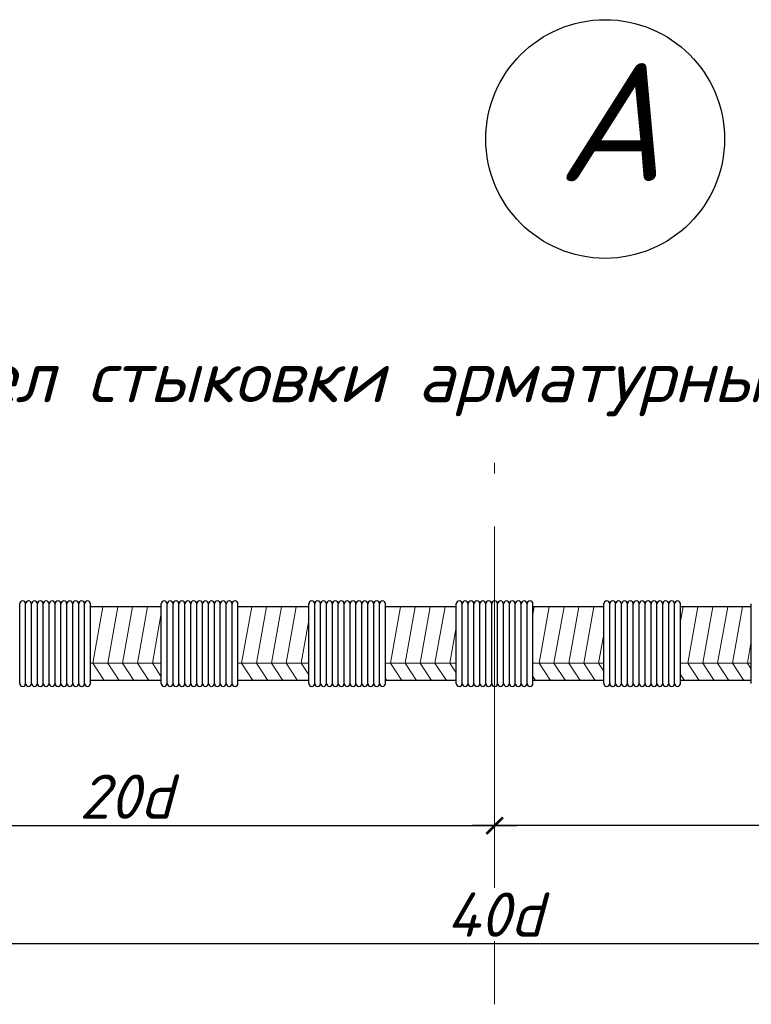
# Model space of a CAD drawing. Header units: millimetres. Extents: x -33345 to 4712671, y -3392 to 121473.
# Tile 547 of 656: x 2782691 to 2785558, y 57825 to 61685. Entities that reach past the tile are written whole.
import ezdxf

# ---------------------------------------------------------------- set-up
doc = ezdxf.new("R2010")
doc.units = ezdxf.units.MM
doc.linetypes.add('ACAD_ISO04W100', pattern=[30, 24, -3, 0, -3])
doc.layers.add('размеры КЖ', color=7, linetype='Continuous')
doc.layers.add('Размеры1', color=252, linetype='Continuous', lineweight=15)
doc.styles.add('_text', font='isocpeui.ttf')
doc.styles.add('GOST 2.304', font='isocpeui.ttf')
doc.styles.add('ISOCPEUR', font='isocpeui.ttf', dxfattribs={"height": 300})
doc.dimstyles.new('SPDS$0', dxfattribs={"dimscale": 100, "dimtxt": 2.5, "dimasz": 1.5, "dimexe": 2, "dimexo": 0.625, "dimtad": 1, "dimdec": 0, "dimtxsty": 'GOST 2.304', "dimblk": '*U113', "dimcen": 0, "dimdle": 2, "dimclre": 256, "dimaunit": 1, "dimazin": 0, "dimtfac": 1, "dimtdec": 0, "dimtmove": 1, "dimatfit": 3, "dimfxl": 0.18, "dimtfill": 1, "dimtolj": 1, "dimtzin": 0, "dimlwe": -1, "dimarcsym": 0})

# ---------------------------------------------------------------- blocks, each defined once
blk = doc.blocks.new('_ArchTick')
at = {"color": 0, "linetype": 'ByBlock', "const_width": 0.15}
blk.add_lwpolyline([(-0.5, -0.5), (0.5, 0.5)], dxfattribs=at)
blk = doc.blocks.new('*D306')
at = {"layer": 'Defpoints', "color": 0, "ltscale": 100, "transparency": 16777216}
for p in [(-49995122.4, 22687362.4), (-49990122.4, 22687322.4), (-49990122.4, 22686378.5)]:
    blk.add_point(p, dxfattribs=at)
at = {"layer": 'Размеры1', "ltscale": 100, "transparency": 16777216}
for p, q in [((-49995122.4, 22687315.6), (-49995122.4, 22686228.5)), ((-49990122.4, 22687275.6), (-49990122.4, 22686228.5))]:
    blk.add_line(p, q, dxfattribs=at)
at = {"layer": 'Размеры1', "color": 0, "lineweight": -2, "ltscale": 100, "transparency": 16777216}
blk.add_line((-49995272.4, 22686378.5), (-49989972.4, 22686378.5), dxfattribs=at)
at = {"layer": 'Размеры1', "color": 0, "lineweight": -2, "ltscale": 100, "transparency": 16777216, "xscale": 112.5, "yscale": 112.5, "zscale": 112.5, "rotation": 180}
blk.add_blockref('_ArchTick', (-49995122.4, 22686378.5), dxfattribs=at)
at = {"layer": 'Размеры1', "color": 0, "lineweight": -2, "ltscale": 100, "transparency": 16777216, "xscale": 112.5, "yscale": 112.5, "zscale": 112.5}
blk.add_blockref('_ArchTick', (-49990122.4, 22686378.5), dxfattribs=at)
at = {"layer": 'Размеры1', "color": 0, "lineweight": 0, "ltscale": 100, "transparency": 16777216, "insert": (-49992622.4, 22686575.4), "char_height": 300, "attachment_point": 5, "style": 'ISOCPEUR', "bg_fill": 3, "box_fill_scale": 1.1, "bg_fill_color": 256, "bg_fill_true_color": 13158600, "bg_fill_transparency": 0}
blk.add_mtext('\\A1;2{\\fISOCPEUR|b0|i1|c186|p34;0d}', dxfattribs=at)
blk = doc.blocks.new('*U113')
at = {"color": 0, "linetype": 'ByBlock', "const_width": 0.15}
blk.add_lwpolyline([(-0.5, -0.5), (0.5, 0.5)], dxfattribs=at)
blk = doc.blocks.new('*D307')
at = {"layer": 'Defpoints', "color": 0, "ltscale": 100, "transparency": 16777216}
for p in [(-49990122.4, 22687322.4), (-49985122.4, 22687362.4), (-49990122.4, 22686378.5)]:
    blk.add_point(p, dxfattribs=at)
at = {"layer": 'Размеры1', "ltscale": 100, "transparency": 16777216}
for p, q in [((-49985122.4, 22687315.6), (-49985122.4, 22686228.5)), ((-49990122.4, 22687275.6), (-49990122.4, 22686228.5))]:
    blk.add_line(p, q, dxfattribs=at)
at = {"layer": 'Размеры1', "color": 0, "lineweight": -2, "ltscale": 100, "transparency": 16777216}
blk.add_line((-49984972.4, 22686378.5), (-49990272.4, 22686378.5), dxfattribs=at)
at = {"layer": 'Размеры1', "color": 0, "lineweight": -2, "ltscale": 100, "transparency": 16777216, "xscale": 112.5, "yscale": 112.5, "zscale": 112.5, "rotation": 180}
blk.add_blockref('_ArchTick', (-49990122.4, 22686378.5), dxfattribs=at)
at = {"layer": 'Размеры1', "color": 0, "lineweight": -2, "ltscale": 100, "transparency": 16777216, "xscale": 112.5, "yscale": 112.5, "zscale": 112.5}
blk.add_blockref('_ArchTick', (-49985122.4, 22686378.5), dxfattribs=at)
at = {"layer": 'Размеры1', "color": 0, "lineweight": 0, "ltscale": 100, "transparency": 16777216, "insert": (-49987622.4, 22686575.4), "char_height": 300, "attachment_point": 5, "style": 'ISOCPEUR', "bg_fill": 3, "box_fill_scale": 1.1, "bg_fill_color": 256, "bg_fill_true_color": 13158600, "bg_fill_transparency": 0}
blk.add_mtext('\\A1;2{\\fISOCPEUR|b0|i1|c186|p34;0d}', dxfattribs=at)
blk = doc.blocks.new('*D308')
at = {"layer": 'Defpoints', "color": 0, "ltscale": 100, "transparency": 16777216}
for p in [(-49995122.4, 22686562.4), (-49985122.4, 22686522.4), (-49985122.4, 22685578.5)]:
    blk.add_point(p, dxfattribs=at)
at = {"layer": 'Размеры1', "ltscale": 100, "transparency": 16777216}
for p, q in [((-49995122.4, 22686515.6), (-49995122.4, 22685428.5)), ((-49985122.4, 22686475.6), (-49985122.4, 22685428.5))]:
    blk.add_line(p, q, dxfattribs=at)
at = {"layer": 'Размеры1', "color": 0, "lineweight": -2, "ltscale": 100, "transparency": 16777216}
blk.add_line((-49995272.4, 22685578.5), (-49984972.4, 22685578.5), dxfattribs=at)
at = {"layer": 'Размеры1', "color": 0, "lineweight": -2, "ltscale": 100, "transparency": 16777216, "xscale": 112.5, "yscale": 112.5, "zscale": 112.5, "rotation": 180}
blk.add_blockref('_ArchTick', (-49995122.4, 22685578.5), dxfattribs=at)
at = {"layer": 'Размеры1', "color": 0, "lineweight": -2, "ltscale": 100, "transparency": 16777216, "xscale": 112.5, "yscale": 112.5, "zscale": 112.5}
blk.add_blockref('_ArchTick', (-49985122.4, 22685578.5), dxfattribs=at)
at = {"layer": 'Размеры1', "color": 0, "lineweight": 0, "ltscale": 100, "transparency": 16777216, "insert": (-49990122.4, 22685775.4), "char_height": 300, "attachment_point": 5, "style": 'ISOCPEUR', "bg_fill": 3, "box_fill_scale": 1.1, "bg_fill_color": 256, "bg_fill_true_color": 13158600, "bg_fill_transparency": 0}
blk.add_mtext('\\A1;4{\\fISOCPEUR|b0|i1|c186|p34;0d}', dxfattribs=at)
blk = doc.blocks.new('jsd')
at = {"color": 250, "linetype": 'ACAD_ISO04W100', "lineweight": 9, "ltscale": 60}
blk.add_line((-49990122.4, 22685167.2), (-49990122.4, 22688838.7), dxfattribs=at)
at = {"color": 250, "ltscale": 15}
for p, q in [((-49989902.4, 22687342.4), (-49989902.4, 22687882.4)), ((-49989902.4, 22687342.4), (-49989902.4, 22687882.4)), ((-49989862.4, 22687342.4), (-49989862.4, 22687882.4)), ((-49989382.4, 22687342.4), (-49989382.4, 22687882.4)), ((-49989342.4, 22687342.4), (-49989342.4, 22687882.4)), ((-49989342.4, 22687342.4), (-49989342.4, 22687882.4)), ((-49989302.4, 22687342.4), (-49989302.4, 22687882.4)), ((-49989302.4, 22687342.4), (-49989302.4, 22687882.4)), ((-49989262.4, 22687342.4), (-49989262.4, 22687882.4)), ((-49989262.4, 22687342.4), (-49989262.4, 22687882.4)), ((-49989222.4, 22687342.4), (-49989222.4, 22687882.4)), ((-49989222.4, 22687342.4), (-49989222.4, 22687882.4)), ((-49989182.4, 22687342.4), (-49989182.4, 22687882.4)), ((-49989182.4, 22687342.4), (-49989182.4, 22687882.4)), ((-49989142.4, 22687342.4), (-49989142.4, 22687882.4)), ((-49989142.4, 22687342.4), (-49989142.4, 22687882.4)), ((-49989102.4, 22687342.4), (-49989102.4, 22687882.4)), ((-49989102.4, 22687342.4), (-49989102.4, 22687882.4)), ((-49989062.4, 22687342.4), (-49989062.4, 22687882.4)), ((-49989062.4, 22687342.4), (-49989062.4, 22687882.4)), ((-49989022.4, 22687342.4), (-49989022.4, 22687882.4)), ((-49989022.4, 22687342.4), (-49989022.4, 22687882.4)), ((-49988982.4, 22687342.4), (-49988982.4, 22687882.4)), ((-49988982.4, 22687342.4), (-49988982.4, 22687882.4)), ((-49988942.4, 22687342.4), (-49988942.4, 22687882.4)), ((-49988942.4, 22687342.4), (-49988942.4, 22687882.4)), ((-49988902.4, 22687342.4), (-49988902.4, 22687882.4)), ((-49988902.4, 22687342.4), (-49988902.4, 22687882.4)), ((-49988862.4, 22687342.4), (-49988862.4, 22687882.4)), ((-49988862.4, 22687342.4), (-49988862.4, 22687882.4)), ((-49988382.4, 22687342.4), (-49988382.4, 22687882.4))]:
    blk.add_line(p, q, dxfattribs=at)
at = {"ltscale": 10}
blk.add_circle((-49989373.2, 22691034.5), 809.2, dxfattribs=at)
at = {"color": 250, "ltscale": 15}
for centre, start, end in [((-49993322.4, 22687882.4), 0, 180), ((-49993282.4, 22687882.4), 0, 180), ((-49993242.4, 22687882.4), 0, 180), ((-49993202.4, 22687882.4), 0, 180), ((-49993162.4, 22687882.4), 0, 180), ((-49993122.4, 22687882.4), 0, 180), ((-49993082.4, 22687882.4), 0, 180), ((-49993042.4, 22687882.4), 0, 180), ((-49993002.4, 22687882.4), 0, 180), ((-49992962.4, 22687882.4), 0, 180), ((-49992922.4, 22687882.4), 0, 180), ((-49992882.4, 22687882.4), 0, 180), ((-49992362.4, 22687882.4), 0, 180), ((-49992322.4, 22687882.4), 0, 180), ((-49992282.4, 22687882.4), 0, 180), ((-49992242.4, 22687882.4), 0, 180), ((-49992202.4, 22687882.4), 0, 180), ((-49992162.4, 22687882.4), 0, 180), ((-49992122.4, 22687882.4), 0, 180), ((-49992082.4, 22687882.4), 0, 180), ((-49992042.4, 22687882.4), 0, 180), ((-49992002.4, 22687882.4), 0, 180), ((-49991962.4, 22687882.4), 0, 180), ((-49991922.4, 22687882.4), 0, 180), ((-49991882.4, 22687882.4), 0, 180), ((-49991362.4, 22687882.4), 0, 180), ((-49991322.4, 22687882.4), 0, 180), ((-49991282.4, 22687882.4), 0, 180), ((-49991242.4, 22687882.4), 0, 180), ((-49991202.4, 22687882.4), 0, 180), ((-49991162.4, 22687882.4), 0, 180), ((-49991122.4, 22687882.4), 0, 180), ((-49991082.4, 22687882.4), 0, 180), ((-49991042.4, 22687882.4), 0, 180), ((-49991002.4, 22687882.4), 0, 180), ((-49990962.4, 22687882.4), 0, 180), ((-49990922.4, 22687882.4), 0, 180), ((-49990882.4, 22687882.4), 0, 180), ((-49990362.4, 22687882.4), 0, 180), ((-49990322.4, 22687882.4), 0, 180), ((-49990282.4, 22687882.4), 0, 180), ((-49990242.4, 22687882.4), 0, 180), ((-49990202.4, 22687882.4), 0, 180), ((-49990162.4, 22687882.4), 0, 180), ((-49990122.4, 22687882.4), 0, 180), ((-49990082.4, 22687882.4), 0, 180), ((-49990042.4, 22687882.4), 0, 180), ((-49990002.4, 22687882.4), 0, 180), ((-49989962.4, 22687882.4), 0, 180), ((-49989922.4, 22687882.4), 0, 180), ((-49989882.4, 22687882.4), 0, 180), ((-49989362.4, 22687882.4), 0, 180), ((-49989322.4, 22687882.4), 0, 180), ((-49989282.4, 22687882.4), 0, 180), ((-49989242.4, 22687882.4), 0, 180), ((-49989202.4, 22687882.4), 0, 180), ((-49989162.4, 22687882.4), 0, 180), ((-49989122.4, 22687882.4), 0, 180), ((-49989082.4, 22687882.4), 0, 180), ((-49989042.4, 22687882.4), 0, 180), ((-49989002.4, 22687882.4), 0, 180), ((-49988962.4, 22687882.4), 0, 180), ((-49988922.4, 22687882.4), 0, 180), ((-49988882.4, 22687882.4), 0, 180), ((-49989882.4, 22687342.4), 180, 0), ((-49989362.4, 22687342.4), 180, 0), ((-49989322.4, 22687342.4), 180, 0), ((-49989282.4, 22687342.4), 180, 0), ((-49989242.4, 22687342.4), 180, 0), ((-49989202.4, 22687342.4), 180, 0), ((-49989162.4, 22687342.4), 180, 0), ((-49989122.4, 22687342.4), 180, 0), ((-49989082.4, 22687342.4), 180, 0), ((-49989042.4, 22687342.4), 180, 0), ((-49989002.4, 22687342.4), 180, 0), ((-49988962.4, 22687342.4), 180, 0), ((-49988922.4, 22687342.4), 180, 0), ((-49988882.4, 22687342.4), 180, 0)]:
    blk.add_arc(centre, 20, start, end, dxfattribs=at)
at = {"layer": 'размеры КЖ', "color": 250, "lineweight": 30}
for p, q in [((-49992382.4, 22687862.4), (-49992862.4, 22687862.4)), ((-49991382.4, 22687862.4), (-49991862.4, 22687862.4)), ((-49990382.4, 22687862.4), (-49990862.4, 22687862.4)), ((-49989382.4, 22687862.4), (-49989862.4, 22687862.4)), ((-49988382.4, 22687862.4), (-49988862.4, 22687862.4)), ((-49992382.4, 22687362.4), (-49992862.4, 22687362.4)), ((-49991382.4, 22687362.4), (-49991862.4, 22687362.4)), ((-49990382.4, 22687362.4), (-49990862.4, 22687362.4)), ((-49989382.4, 22687362.4), (-49989862.4, 22687362.4)), ((-49988382.4, 22687362.4), (-49988862.4, 22687362.4))]:
    blk.add_line(p, q, dxfattribs=at)
at = {"layer": 'размеры КЖ', "color": 250, "lineweight": 9}
for p, q in [((-49992846.6, 22687481.5), (-49992778.2, 22687862.4)), ((-49992745.7, 22687481.5), (-49992677.4, 22687862.4)), ((-49992644.9, 22687481.5), (-49992576.5, 22687862.4)), ((-49992544, 22687481.5), (-49992475.7, 22687862.4)), ((-49991838, 22687481.5), (-49991769.7, 22687862.4)), ((-49991737.2, 22687481.5), (-49991668.8, 22687862.4)), ((-49991636.3, 22687481.5), (-49991568, 22687862.4)), ((-49991535.5, 22687481.5), (-49991467.1, 22687862.4)), ((-49990829.5, 22687481.5), (-49990761.2, 22687862.4)), ((-49990728.6, 22687481.5), (-49990660.3, 22687862.4)), ((-49990627.8, 22687481.5), (-49990559.5, 22687862.4)), ((-49990526.9, 22687481.5), (-49990458.6, 22687862.4)), ((-49989862.4, 22687812.8), (-49989853.5, 22687862.4)), ((-49989821, 22687481.5), (-49989752.6, 22687862.4)), ((-49989720.1, 22687481.5), (-49989651.8, 22687862.4)), ((-49989619.3, 22687481.5), (-49989550.9, 22687862.4)), ((-49989518.4, 22687481.5), (-49989450.1, 22687862.4)), ((-49988862.4, 22687765.3), (-49988844.9, 22687862.4)), ((-49988812.4, 22687481.5), (-49988744.1, 22687862.4)), ((-49988711.6, 22687481.5), (-49988643.2, 22687862.4)), ((-49988610.7, 22687481.5), (-49988542.4, 22687862.4)), ((-49988509.9, 22687481.5), (-49988441.5, 22687862.4)), ((-49992443.1, 22687481.5), (-49992382.4, 22687820.2)), ((-49991434.6, 22687481.5), (-49991382.4, 22687772.6)), ((-49990426.1, 22687481.5), (-49990382.4, 22687725.1)), ((-49989417.6, 22687481.5), (-49989382.4, 22687677.5)), ((-49988409, 22687481.5), (-49988382.4, 22687630)), ((-49992382.4, 22687481.5), (-49992862.4, 22687481.5)), ((-49992846.6, 22687481.5), (-49992769.4, 22687362.4)), ((-49992745.7, 22687481.5), (-49992668.6, 22687362.4)), ((-49992644.9, 22687481.5), (-49992567.7, 22687362.4)), ((-49992544, 22687481.5), (-49992466.9, 22687362.4)), ((-49992443.1, 22687481.5), (-49992382.4, 22687387.7)), ((-49991382.4, 22687481.5), (-49991862.4, 22687481.5)), ((-49991838, 22687481.5), (-49991760.9, 22687362.4)), ((-49991737.2, 22687481.5), (-49991660.1, 22687362.4)), ((-49991636.3, 22687481.5), (-49991559.2, 22687362.4)), ((-49991535.5, 22687481.5), (-49991458.3, 22687362.4)), ((-49991434.6, 22687481.5), (-49991382.4, 22687400.9)), ((-49990382.4, 22687481.5), (-49990862.4, 22687481.5)), ((-49990829.5, 22687481.5), (-49990752.4, 22687362.4)), ((-49990728.6, 22687481.5), (-49990651.5, 22687362.4)), ((-49990627.8, 22687481.5), (-49990550.7, 22687362.4)), ((-49990526.9, 22687481.5), (-49990449.8, 22687362.4)), ((-49990426.1, 22687481.5), (-49990382.4, 22687414)), ((-49989382.4, 22687481.5), (-49989862.4, 22687481.5)), ((-49989821, 22687481.5), (-49989743.8, 22687362.4)), ((-49989720.1, 22687481.5), (-49989643, 22687362.4)), ((-49989619.3, 22687481.5), (-49989542.1, 22687362.4)), ((-49989518.4, 22687481.5), (-49989441.3, 22687362.4)), ((-49989417.6, 22687481.5), (-49989382.4, 22687427.2)), ((-49988382.4, 22687481.5), (-49988862.4, 22687481.5)), ((-49988812.4, 22687481.5), (-49988735.3, 22687362.4)), ((-49988711.6, 22687481.5), (-49988634.5, 22687362.4)), ((-49988610.7, 22687481.5), (-49988533.6, 22687362.4)), ((-49988509.9, 22687481.5), (-49988432.8, 22687362.4)), ((-49988409, 22687481.5), (-49988382.4, 22687440.4)), ((-49990862.4, 22687376.6), (-49990853.2, 22687362.4)), ((-49989862.4, 22687389.8), (-49989844.7, 22687362.4)), ((-49988862.4, 22687402.9), (-49988836.2, 22687362.4)), ((-49991862.4, 22687363.4), (-49991861.8, 22687362.4))]:
    blk.add_line(p, q, dxfattribs=at)
at = {"color": 250, "linetype": 'Continuous', "lineweight": 0, "ltscale": 75, "style": 'ISOCPEUR'}
blk.add_text('Узел стыковки арматурные стержни ', height=350, dxfattribs=at).set_placement((-49994023.4, 22689249.7))
at = {"insert": (-49989701.3, 22691549.5), "char_height": 800, "width": 1667.114, "attachment_point": 1, "style": '_text'}
blk.add_mtext('A', dxfattribs=at)
at = {"layer": 'Размеры1', "color": 250, "lineweight": 0, "ltscale": 100}
dim = blk.add_linear_dim(base=(-49990122.4, 22686378.5), p1=(-49995122.4, 22687362.4), p2=(-49990122.4, 22687322.4), text='2{\\fISOCPEUR|b0|i1|c186|p34;0d}', dimstyle='SPDS$0', override={"dimscale": 75, "dimlfac": 1, "dimtxsty": 'ISOCPEUR', "dimblk1": 'ArchTick', "dimblk2": 'ArchTick', "dimsah": 1, "dimtolj": 1}, dxfattribs=at)
dim.commit()
dim.dimension.update_dxf_attribs({"geometry": '*D306', "text_midpoint": (-49992622.4, 22686575.4)})
at = {"color": 250, "ltscale": 15}
for p, q in [((-49993342.4, 22687342.4), (-49993342.4, 22687882.4)), ((-49993342.4, 22687342.4), (-49993342.4, 22687882.4)), ((-49993302.4, 22687342.4), (-49993302.4, 22687882.4)), ((-49993302.4, 22687342.4), (-49993302.4, 22687882.4)), ((-49993262.4, 22687342.4), (-49993262.4, 22687882.4)), ((-49993262.4, 22687342.4), (-49993262.4, 22687882.4)), ((-49993222.4, 22687342.4), (-49993222.4, 22687882.4)), ((-49993222.4, 22687342.4), (-49993222.4, 22687882.4)), ((-49993182.4, 22687342.4), (-49993182.4, 22687882.4)), ((-49993182.4, 22687342.4), (-49993182.4, 22687882.4)), ((-49993142.4, 22687342.4), (-49993142.4, 22687882.4)), ((-49993142.4, 22687342.4), (-49993142.4, 22687882.4)), ((-49993102.4, 22687342.4), (-49993102.4, 22687882.4)), ((-49993102.4, 22687342.4), (-49993102.4, 22687882.4)), ((-49993062.4, 22687342.4), (-49993062.4, 22687882.4)), ((-49993062.4, 22687342.4), (-49993062.4, 22687882.4)), ((-49993022.4, 22687342.4), (-49993022.4, 22687882.4)), ((-49993022.4, 22687342.4), (-49993022.4, 22687882.4)), ((-49992982.4, 22687342.4), (-49992982.4, 22687882.4)), ((-49992982.4, 22687342.4), (-49992982.4, 22687882.4)), ((-49992942.4, 22687342.4), (-49992942.4, 22687882.4)), ((-49992942.4, 22687342.4), (-49992942.4, 22687882.4)), ((-49992902.4, 22687342.4), (-49992902.4, 22687882.4)), ((-49992902.4, 22687342.4), (-49992902.4, 22687882.4)), ((-49992862.4, 22687342.4), (-49992862.4, 22687882.4)), ((-49992862.4, 22687342.4), (-49992862.4, 22687882.4)), ((-49992382.4, 22687342.4), (-49992382.4, 22687882.4)), ((-49992342.4, 22687342.4), (-49992342.4, 22687882.4)), ((-49992342.4, 22687342.4), (-49992342.4, 22687882.4)), ((-49992302.4, 22687342.4), (-49992302.4, 22687882.4)), ((-49992302.4, 22687342.4), (-49992302.4, 22687882.4)), ((-49992262.4, 22687342.4), (-49992262.4, 22687882.4)), ((-49992262.4, 22687342.4), (-49992262.4, 22687882.4)), ((-49992222.4, 22687342.4), (-49992222.4, 22687882.4)), ((-49992222.4, 22687342.4), (-49992222.4, 22687882.4)), ((-49992182.4, 22687342.4), (-49992182.4, 22687882.4)), ((-49992182.4, 22687342.4), (-49992182.4, 22687882.4)), ((-49992142.4, 22687342.4), (-49992142.4, 22687882.4)), ((-49992142.4, 22687342.4), (-49992142.4, 22687882.4)), ((-49992102.4, 22687342.4), (-49992102.4, 22687882.4)), ((-49992102.4, 22687342.4), (-49992102.4, 22687882.4)), ((-49992062.4, 22687342.4), (-49992062.4, 22687882.4)), ((-49992062.4, 22687342.4), (-49992062.4, 22687882.4)), ((-49992022.4, 22687342.4), (-49992022.4, 22687882.4)), ((-49992022.4, 22687342.4), (-49992022.4, 22687882.4)), ((-49991982.4, 22687342.4), (-49991982.4, 22687882.4)), ((-49991982.4, 22687342.4), (-49991982.4, 22687882.4)), ((-49991942.4, 22687342.4), (-49991942.4, 22687882.4)), ((-49991942.4, 22687342.4), (-49991942.4, 22687882.4)), ((-49991902.4, 22687342.4), (-49991902.4, 22687882.4)), ((-49991902.4, 22687342.4), (-49991902.4, 22687882.4)), ((-49991862.4, 22687342.4), (-49991862.4, 22687882.4)), ((-49991862.4, 22687342.4), (-49991862.4, 22687882.4)), ((-49991382.4, 22687342.4), (-49991382.4, 22687882.4)), ((-49991342.4, 22687342.4), (-49991342.4, 22687882.4)), ((-49991342.4, 22687342.4), (-49991342.4, 22687882.4)), ((-49991302.4, 22687342.4), (-49991302.4, 22687882.4)), ((-49991302.4, 22687342.4), (-49991302.4, 22687882.4)), ((-49991262.4, 22687342.4), (-49991262.4, 22687882.4)), ((-49991262.4, 22687342.4), (-49991262.4, 22687882.4)), ((-49991222.4, 22687342.4), (-49991222.4, 22687882.4)), ((-49991222.4, 22687342.4), (-49991222.4, 22687882.4)), ((-49991182.4, 22687342.4), (-49991182.4, 22687882.4)), ((-49991182.4, 22687342.4), (-49991182.4, 22687882.4)), ((-49991142.4, 22687342.4), (-49991142.4, 22687882.4)), ((-49991142.4, 22687342.4), (-49991142.4, 22687882.4)), ((-49991102.4, 22687342.4), (-49991102.4, 22687882.4)), ((-49991102.4, 22687342.4), (-49991102.4, 22687882.4)), ((-49991062.4, 22687342.4), (-49991062.4, 22687882.4)), ((-49991062.4, 22687342.4), (-49991062.4, 22687882.4)), ((-49991022.4, 22687342.4), (-49991022.4, 22687882.4)), ((-49991022.4, 22687342.4), (-49991022.4, 22687882.4)), ((-49990982.4, 22687342.4), (-49990982.4, 22687882.4)), ((-49990982.4, 22687342.4), (-49990982.4, 22687882.4)), ((-49990942.4, 22687342.4), (-49990942.4, 22687882.4)), ((-49990942.4, 22687342.4), (-49990942.4, 22687882.4)), ((-49990902.4, 22687342.4), (-49990902.4, 22687882.4)), ((-49990902.4, 22687342.4), (-49990902.4, 22687882.4)), ((-49990862.4, 22687342.4), (-49990862.4, 22687882.4)), ((-49990862.4, 22687342.4), (-49990862.4, 22687882.4)), ((-49990382.4, 22687342.4), (-49990382.4, 22687882.4)), ((-49990342.4, 22687342.4), (-49990342.4, 22687882.4)), ((-49990342.4, 22687342.4), (-49990342.4, 22687882.4)), ((-49990302.4, 22687342.4), (-49990302.4, 22687882.4)), ((-49990302.4, 22687342.4), (-49990302.4, 22687882.4)), ((-49990262.4, 22687342.4), (-49990262.4, 22687882.4)), ((-49990262.4, 22687342.4), (-49990262.4, 22687882.4)), ((-49990222.4, 22687342.4), (-49990222.4, 22687882.4)), ((-49990222.4, 22687342.4), (-49990222.4, 22687882.4)), ((-49990182.4, 22687342.4), (-49990182.4, 22687882.4)), ((-49990182.4, 22687342.4), (-49990182.4, 22687882.4)), ((-49990142.4, 22687342.4), (-49990142.4, 22687882.4)), ((-49990142.4, 22687342.4), (-49990142.4, 22687882.4)), ((-49990102.4, 22687342.4), (-49990102.4, 22687882.4)), ((-49990102.4, 22687342.4), (-49990102.4, 22687882.4)), ((-49990062.4, 22687342.4), (-49990062.4, 22687882.4)), ((-49990062.4, 22687342.4), (-49990062.4, 22687882.4)), ((-49990022.4, 22687342.4), (-49990022.4, 22687882.4)), ((-49990022.4, 22687342.4), (-49990022.4, 22687882.4)), ((-49989982.4, 22687342.4), (-49989982.4, 22687882.4)), ((-49989982.4, 22687342.4), (-49989982.4, 22687882.4)), ((-49989942.4, 22687342.4), (-49989942.4, 22687882.4)), ((-49989942.4, 22687342.4), (-49989942.4, 22687882.4))]:
    blk.add_line(p, q, dxfattribs=at)
for centre in [(-49993322.4, 22687342.4), (-49993282.4, 22687342.4), (-49993242.4, 22687342.4), (-49993202.4, 22687342.4), (-49993162.4, 22687342.4), (-49993122.4, 22687342.4), (-49993082.4, 22687342.4), (-49993042.4, 22687342.4), (-49993002.4, 22687342.4), (-49992962.4, 22687342.4), (-49992922.4, 22687342.4), (-49992882.4, 22687342.4), (-49992362.4, 22687342.4), (-49992322.4, 22687342.4), (-49992282.4, 22687342.4), (-49992242.4, 22687342.4), (-49992202.4, 22687342.4), (-49992162.4, 22687342.4), (-49992122.4, 22687342.4), (-49992082.4, 22687342.4), (-49992042.4, 22687342.4), (-49992002.4, 22687342.4), (-49991962.4, 22687342.4), (-49991922.4, 22687342.4), (-49991882.4, 22687342.4), (-49991362.4, 22687342.4), (-49991322.4, 22687342.4), (-49991282.4, 22687342.4), (-49991242.4, 22687342.4), (-49991202.4, 22687342.4), (-49991162.4, 22687342.4), (-49991122.4, 22687342.4), (-49991082.4, 22687342.4), (-49991042.4, 22687342.4), (-49991002.4, 22687342.4), (-49990962.4, 22687342.4), (-49990922.4, 22687342.4), (-49990882.4, 22687342.4), (-49990362.4, 22687342.4), (-49990322.4, 22687342.4), (-49990282.4, 22687342.4), (-49990242.4, 22687342.4), (-49990202.4, 22687342.4), (-49990162.4, 22687342.4), (-49990122.4, 22687342.4), (-49990082.4, 22687342.4), (-49990042.4, 22687342.4), (-49990002.4, 22687342.4), (-49989962.4, 22687342.4), (-49989922.4, 22687342.4)]:
    blk.add_arc(centre, 20, 180, 0, dxfattribs=at)
at = {"layer": 'Размеры1', "color": 250, "lineweight": 0, "ltscale": 100}
dim = blk.add_linear_dim(base=(-49990122.4, 22686378.5), p1=(-49985122.4, 22687362.4), p2=(-49990122.4, 22687322.4), angle=180, text='2{\\fISOCPEUR|b0|i1|c186|p34;0d}', dimstyle='SPDS$0', override={"dimscale": 75, "dimlfac": 1, "dimtxsty": 'ISOCPEUR', "dimblk1": 'ArchTick', "dimblk2": 'ArchTick', "dimsah": 1, "dimtolj": 1}, dxfattribs=at)
dim.commit()
dim.dimension.update_dxf_attribs({"geometry": '*D307', "text_midpoint": (-49987622.4, 22686575.4)})
dim = blk.add_linear_dim(base=(-49985122.4, 22685578.5), p1=(-49995122.4, 22686562.4), p2=(-49985122.4, 22686522.4), text='4{\\fISOCPEUR|b0|i1|c186|p34;0d}', dimstyle='SPDS$0', override={"dimscale": 75, "dimlfac": 1, "dimtxsty": 'ISOCPEUR', "dimblk1": 'ArchTick', "dimblk2": 'ArchTick', "dimsah": 1, "dimtolj": 1}, dxfattribs=at)
dim.commit()
dim.dimension.update_dxf_attribs({"geometry": '*D308', "text_midpoint": (-49990122.4, 22685775.4)})

msp = doc.modelspace()

# ---------------------------------------------------------------- block references
at = {"color": 7, "true_color": 0xffffff, "xscale": 0.5780932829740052, "yscale": 0.5780932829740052, "zscale": 0.5780932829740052}
msp.add_blockref('jsd', (31683506.468, -13056317.454), dxfattribs=at)

doc.saveas('drawing.dxf')
